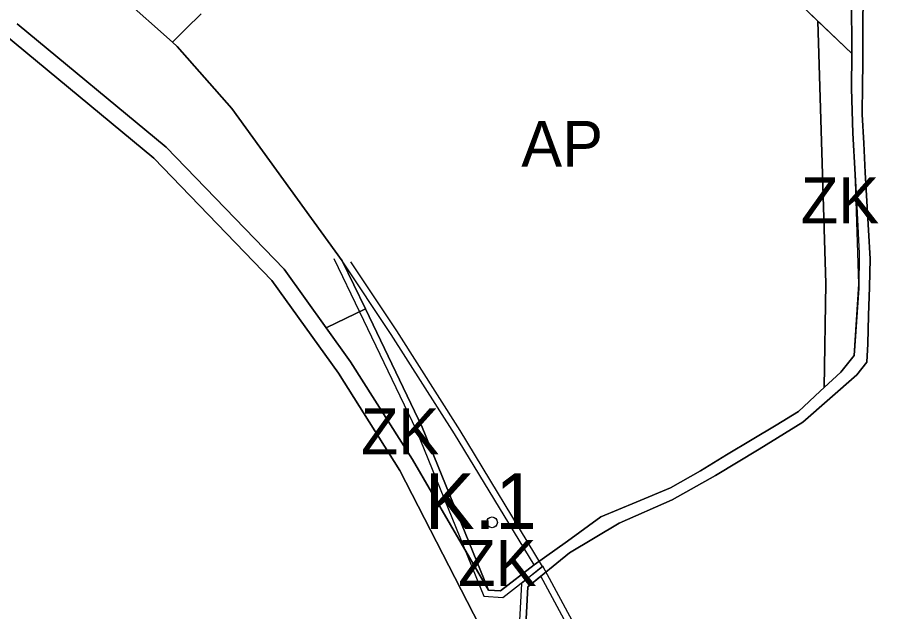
# Model space of a CAD drawing. Extents: x -555509 to -553005, y -1186756 to -1182560.
# Drawn here: x -554520.9 to -554253.7, y -1183267.4 to -1183086.1 of the extents above; entities that cross this region are included whole.
import ezdxf

# ---------------------------------------------------------------- set-up
doc = ezdxf.new("R2010")
doc.units = 0
for name, color, linetype in [('Level 26', 7, 'Continuous'), ('Level 46', 7, 'Continuous'), ('Level 56', 7, 'Continuous'), ('Level 59', 7, 'Continuous'), ('Level 63', 7, 'Continuous'), ('navrh_ZK', 7, 'Continuous'), ('OBRYS_PLOCH', 7, 'Continuous'), ('stav_AP', 7, 'Continuous'), ('stav_LU', 7, 'Continuous'), ('stav_ZK', 7, 'Continuous')]:
    doc.layers.add(name, color=color, linetype=linetype)

msp = doc.modelspace()

# ---------------------------------------------------------------- linework, layer by layer
at = {"layer": 'Level 26'}
for p, q in [((-554266.32, -1183061.49), (-554266.18, -1183097.12)), ((-554262.78, -1183088.46), (-554262.73, -1183079.38)), ((-554475.52, -1183125.71), (-554520.97, -1183088.05)), ((-554262.79, -1183097.54), (-554262.78, -1183088.46)), ((-554524.82, -1183091.37), (-554479.23, -1183129.07)), ((-554266.18, -1183097.12), (-554266.22, -1183107.83)), ((-554262.81, -1183100.35), (-554262.79, -1183097.54)), ((-554262.85, -1183106.63), (-554262.81, -1183100.35)), ((-554263.03, -1183115.7), (-554262.85, -1183106.63)), ((-554266.22, -1183107.83), (-554265.84, -1183121.47)), ((-554262.51, -1183124.53), (-554263.03, -1183115.7)), ((-554265.84, -1183121.47), (-554265.15, -1183134.01)), ((-554439.49, -1183162.97), (-554475.52, -1183125.71)), ((-554262.07, -1183133.43), (-554262.51, -1183124.53)), ((-554479.23, -1183129.07), (-554443.23, -1183166.38)), ((-554265.15, -1183134.01), (-554264.56, -1183145.73)), ((-554261.6, -1183142.23), (-554262.07, -1183133.43)), ((-554261.11, -1183151.06), (-554261.6, -1183142.23)), ((-554264.56, -1183145.73), (-554263.96, -1183158.1)), ((-554260.54, -1183159.81), (-554261.11, -1183151.06)), ((-554263.96, -1183158.1), (-554264.04, -1183168.71)), ((-554260.78, -1183168.45), (-554260.54, -1183159.81)), ((-554426.66, -1183180.83), (-554439.49, -1183162.97)), ((-554443.23, -1183166.38), (-554422.88, -1183194.7)), ((-554264.04, -1183168.71), (-554264.74, -1183179.01)), ((-554261.02, -1183177.06), (-554260.78, -1183168.45)), ((-554264.74, -1183179.01), (-554265.44, -1183189.31)), ((-554261.22, -1183185.67), (-554261.02, -1183177.06)), ((-554419.18, -1183191.24), (-554426.66, -1183180.83)), ((-554261.55, -1183191.26), (-554261.22, -1183185.67)), ((-554265.44, -1183189.31), (-554269.55, -1183194.34)), ((-554400.25, -1183221.01), (-554419.18, -1183191.24)), ((-554264.63, -1183195.2), (-554261.55, -1183191.26)), ((-554422.88, -1183194.7), (-554404.16, -1183224.34)), ((-554281.15, -1183209.61), (-554264.63, -1183195.2)), ((-554269.55, -1183194.34), (-554275.77, -1183200.15)), ((-554275.77, -1183200.15), (-554282.45, -1183206.33)), ((-554282.45, -1183206.33), (-554289.27, -1183210.49)), ((-554289.27, -1183210.49), (-554296.63, -1183214.93)), ((-554294.42, -1183217.85), (-554281.15, -1183209.61)), ((-554296.63, -1183214.93), (-554304.4, -1183219.61)), ((-554304.4, -1183219.61), (-554312.36, -1183224.47)), ((-554307.78, -1183225.9), (-554294.42, -1183217.85)), ((-554377.12, -1183260.83), (-554400.25, -1183221.01)), ((-554404.16, -1183224.34), (-554379.85, -1183271.68)), ((-554312.36, -1183224.47), (-554321.48, -1183229.67)), ((-554321.04, -1183233.34), (-554307.78, -1183225.9)), ((-554321.48, -1183229.67), (-554332.01, -1183234)), ((-554332.01, -1183234), (-554342.74, -1183238.53)), ((-554337.2, -1183240.47), (-554321.04, -1183233.34)), ((-554342.74, -1183238.53), (-554353, -1183245.92)), ((-554352.39, -1183249.47), (-554337.2, -1183240.47)), ((-554353, -1183245.92), (-554363.18, -1183253.13)), ((-554365.04, -1183259.86), (-554352.39, -1183249.47)), ((-554363.18, -1183253.13), (-554373.37, -1183261.05)), ((-554373.37, -1183261.05), (-554377.12, -1183260.83)), ((-554366.04, -1183279.01), (-554365.04, -1183259.86))]:
    msp.add_line(p, q, dxfattribs=at)
at = {"layer": 'Level 46'}
msp.add_circle((-554376, -1183240.19), 1.64, dxfattribs=at)
at = {"layer": 'Level 56'}
for points in [[(-554424.26, -1183159.67), (-554416.45, -1183175.94), (-554399.16, -1183211.93), (-554378.5, -1183262.75), (-554372.74, -1183263.09), (-554360.55, -1183253.62), (-554385.73, -1183212.16), (-554405.07, -1183181.74), (-554419.1, -1183160.67)], [(-554308.72, -1183349.51), (-554360.47, -1183253.52), (-554366.99, -1183258.87), (-554368.07, -1183279.47)]]:
    msp.add_lwpolyline(points, dxfattribs=at)
at = {"layer": 'navrh_ZK'}
for p, q in [((-554421.72, -1183160.34), (-554414.65, -1183175.07)), ((-554414.65, -1183175.07), (-554397.33, -1183211.12)), ((-554397.33, -1183211.12), (-554377.12, -1183260.83)), ((-554373.37, -1183261.05), (-554363.18, -1183253.13)), ((-554377.12, -1183260.83), (-554373.37, -1183261.05)), ((-554365.04, -1183259.86), (-554366.04, -1183279.01))]:
    msp.add_line(p, q, dxfattribs=at)
for points in [[(-554363.18, -1183253.13), (-554387.43, -1183213.22), (-554406.75, -1183182.83), (-554421.72, -1183160.34)], [(-554110.58, -1183463.31), (-554103.48, -1183456.27), (-554092.27, -1183445.06), (-554122.23, -1183453.2), (-554124.21, -1183454.61), (-554136.18, -1183462.63), (-554157.58, -1183480.55), (-554164.41, -1183486.48), (-554171.22, -1183490.93), (-554184.03, -1183499.31), (-554196.04, -1183507.39), (-554228.05, -1183502.41), (-554240.95, -1183478.72), (-554274.26, -1183417.7), (-554310.48, -1183350.45), (-554361.08, -1183256.6), (-554365.04, -1183259.86)]]:
    msp.add_lwpolyline(points, dxfattribs=at)
at = {"layer": 'OBRYS_PLOCH'}
for p, q in [((-554316.77, -1183048.71), (-554266.18, -1183097.12)), ((-554276.49, -1183087.26), (-554316.77, -1183048.71)), ((-554520.76, -1183051.66), (-554473.59, -1183093.62)), ((-554473.59, -1183093.62), (-554520.76, -1183051.66)), ((-554266.18, -1183097.12), (-554266.32, -1183061.49)), ((-554266.32, -1183061.49), (-554266.18, -1183097.12)), ((-554262.78, -1183088.46), (-554262.73, -1183079.38)), ((-554262.73, -1183079.38), (-554262.78, -1183088.46)), ((-554469.46, -1183089.59), (-554464.78, -1183085.02)), ((-554464.78, -1183085.02), (-554469.46, -1183089.59)), ((-554520.97, -1183088.05), (-554475.52, -1183125.71)), ((-554475.52, -1183125.71), (-554520.97, -1183088.05)), ((-554266.18, -1183097.12), (-554276.49, -1183087.26)), ((-554276.49, -1183087.26), (-554274.04, -1183167.31)), ((-554274.04, -1183167.31), (-554276.49, -1183087.26)), ((-554262.79, -1183097.54), (-554262.78, -1183088.46)), ((-554262.78, -1183088.46), (-554262.79, -1183097.54)), ((-554524.82, -1183091.37), (-554479.23, -1183129.07)), ((-554479.23, -1183129.07), (-554524.82, -1183091.37)), ((-554473.59, -1183093.62), (-554469.46, -1183089.59)), ((-554469.46, -1183089.59), (-554473.59, -1183093.62)), ((-554472.09, -1183094.95), (-554473.59, -1183093.62)), ((-554473.59, -1183093.62), (-554472.09, -1183094.95)), ((-554455.4, -1183113.91), (-554472.09, -1183094.95)), ((-554472.09, -1183094.95), (-554455.4, -1183113.91)), ((-554266.22, -1183107.83), (-554266.18, -1183097.12)), ((-554266.18, -1183097.12), (-554266.22, -1183107.83)), ((-554262.81, -1183100.35), (-554262.79, -1183097.54)), ((-554262.79, -1183097.54), (-554262.81, -1183100.35)), ((-554262.85, -1183106.63), (-554262.81, -1183100.35)), ((-554262.81, -1183100.35), (-554262.85, -1183106.63)), ((-554263.03, -1183115.7), (-554262.85, -1183106.63)), ((-554262.85, -1183106.63), (-554263.03, -1183115.7)), ((-554265.84, -1183121.47), (-554266.22, -1183107.83)), ((-554266.22, -1183107.83), (-554265.84, -1183121.47)), ((-554421.72, -1183160.34), (-554455.4, -1183113.91)), ((-554455.4, -1183113.91), (-554421.72, -1183160.34)), ((-554262.51, -1183124.53), (-554263.03, -1183115.7)), ((-554263.03, -1183115.7), (-554262.51, -1183124.53)), ((-554265.15, -1183134.01), (-554265.84, -1183121.47)), ((-554265.84, -1183121.47), (-554265.15, -1183134.01)), ((-554475.52, -1183125.71), (-554439.49, -1183162.97)), ((-554439.49, -1183162.97), (-554475.52, -1183125.71)), ((-554262.07, -1183133.43), (-554262.51, -1183124.53)), ((-554262.51, -1183124.53), (-554262.07, -1183133.43)), ((-554479.23, -1183129.07), (-554443.23, -1183166.38)), ((-554443.23, -1183166.38), (-554479.23, -1183129.07)), ((-554264.9, -1183138.9), (-554265.15, -1183134.01)), ((-554265.15, -1183134.01), (-554264.56, -1183145.73)), ((-554261.6, -1183142.23), (-554262.07, -1183133.43)), ((-554262.07, -1183133.43), (-554261.6, -1183142.23)), ((-554261.11, -1183151.06), (-554261.6, -1183142.23)), ((-554261.6, -1183142.23), (-554261.11, -1183151.06)), ((-554264.56, -1183145.73), (-554263.96, -1183158.1)), ((-554260.54, -1183159.81), (-554261.11, -1183151.06)), ((-554261.11, -1183151.06), (-554260.54, -1183159.81)), ((-554263.96, -1183158.1), (-554264.04, -1183168.71)), ((-554414.65, -1183175.07), (-554421.72, -1183160.34)), ((-554421.72, -1183160.34), (-554414.65, -1183175.07)), ((-554421.72, -1183160.34), (-554414.65, -1183175.07)), ((-554260.78, -1183168.45), (-554260.54, -1183159.81)), ((-554260.54, -1183159.81), (-554260.78, -1183168.45)), ((-554439.49, -1183162.97), (-554426.66, -1183180.83)), ((-554426.66, -1183180.83), (-554439.49, -1183162.97)), ((-554443.23, -1183166.38), (-554422.88, -1183194.7)), ((-554422.88, -1183194.7), (-554443.23, -1183166.38)), ((-554274.04, -1183167.31), (-554274.62, -1183199.08)), ((-554274.62, -1183199.08), (-554274.04, -1183167.31)), ((-554264.04, -1183168.71), (-554264.74, -1183179.01)), ((-554261.02, -1183177.06), (-554260.78, -1183168.45)), ((-554260.78, -1183168.45), (-554261.02, -1183177.06)), ((-554414.65, -1183175.07), (-554426.66, -1183180.83)), ((-554426.66, -1183180.83), (-554414.65, -1183175.07)), ((-554397.33, -1183211.12), (-554414.65, -1183175.07)), ((-554414.65, -1183175.07), (-554397.33, -1183211.12)), ((-554414.65, -1183175.07), (-554397.33, -1183211.12)), ((-554264.74, -1183179.01), (-554265.44, -1183189.31)), ((-554261.22, -1183185.67), (-554261.02, -1183177.06)), ((-554261.02, -1183177.06), (-554261.22, -1183185.67)), ((-554426.66, -1183180.83), (-554419.18, -1183191.24)), ((-554419.18, -1183191.24), (-554426.66, -1183180.83)), ((-554261.55, -1183191.26), (-554261.22, -1183185.67)), ((-554261.22, -1183185.67), (-554261.55, -1183191.26)), ((-554269.55, -1183194.34), (-554265.44, -1183189.31)), ((-554265.44, -1183189.31), (-554269.55, -1183194.34)), ((-554419.18, -1183191.24), (-554400.25, -1183221.01)), ((-554400.25, -1183221.01), (-554419.18, -1183191.24)), ((-554264.63, -1183195.2), (-554261.55, -1183191.26)), ((-554261.55, -1183191.26), (-554264.63, -1183195.2)), ((-554422.88, -1183194.7), (-554404.16, -1183224.34)), ((-554404.16, -1183224.34), (-554422.88, -1183194.7)), ((-554281.15, -1183209.61), (-554264.63, -1183195.2)), ((-554264.63, -1183195.2), (-554281.15, -1183209.61)), ((-554269.55, -1183194.34), (-554275.77, -1183200.15)), ((-554274.62, -1183199.08), (-554269.55, -1183194.34)), ((-554275.77, -1183200.15), (-554282.45, -1183206.33)), ((-554282.45, -1183206.33), (-554275.77, -1183200.15)), ((-554275.77, -1183200.15), (-554274.62, -1183199.08)), ((-554282.45, -1183206.33), (-554289.27, -1183210.49)), ((-554289.27, -1183210.49), (-554282.45, -1183206.33)), ((-554377.12, -1183260.83), (-554397.33, -1183211.12)), ((-554397.33, -1183211.12), (-554377.12, -1183260.83)), ((-554397.33, -1183211.12), (-554377.12, -1183260.83)), ((-554289.27, -1183210.49), (-554296.63, -1183214.93)), ((-554296.63, -1183214.93), (-554289.27, -1183210.49)), ((-554294.42, -1183217.85), (-554281.15, -1183209.61)), ((-554281.15, -1183209.61), (-554294.42, -1183217.85)), ((-554296.63, -1183214.93), (-554304.4, -1183219.61)), ((-554304.4, -1183219.61), (-554296.63, -1183214.93)), ((-554304.4, -1183219.61), (-554312.36, -1183224.47)), ((-554312.36, -1183224.47), (-554304.4, -1183219.61)), ((-554307.78, -1183225.9), (-554294.42, -1183217.85)), ((-554294.42, -1183217.85), (-554307.78, -1183225.9)), ((-554400.25, -1183221.01), (-554377.12, -1183260.83)), ((-554377.12, -1183260.83), (-554400.25, -1183221.01)), ((-554404.16, -1183224.34), (-554379.85, -1183271.68)), ((-554379.85, -1183271.68), (-554404.16, -1183224.34)), ((-554312.36, -1183224.47), (-554321.48, -1183229.67)), ((-554321.48, -1183229.67), (-554312.36, -1183224.47)), ((-554321.04, -1183233.34), (-554307.78, -1183225.9)), ((-554307.78, -1183225.9), (-554321.04, -1183233.34)), ((-554321.48, -1183229.67), (-554332.01, -1183234)), ((-554332.01, -1183234), (-554321.48, -1183229.67)), ((-554332.01, -1183234), (-554342.74, -1183238.53)), ((-554342.74, -1183238.53), (-554332.01, -1183234)), ((-554337.2, -1183240.47), (-554321.04, -1183233.34)), ((-554321.04, -1183233.34), (-554337.2, -1183240.47)), ((-554342.74, -1183238.53), (-554353, -1183245.92)), ((-554353, -1183245.92), (-554342.74, -1183238.53)), ((-554352.39, -1183249.47), (-554337.2, -1183240.47)), ((-554337.2, -1183240.47), (-554352.39, -1183249.47)), ((-554353, -1183245.92), (-554363.18, -1183253.13)), ((-554363.18, -1183253.13), (-554353, -1183245.92)), ((-554365.04, -1183259.86), (-554352.39, -1183249.47)), ((-554352.39, -1183249.47), (-554365.04, -1183259.86)), ((-554363.18, -1183253.13), (-554373.37, -1183261.05)), ((-554373.37, -1183261.05), (-554363.18, -1183253.13)), ((-554373.37, -1183261.05), (-554363.18, -1183253.13)), ((-554373.37, -1183261.05), (-554377.12, -1183260.83)), ((-554377.12, -1183260.83), (-554373.37, -1183261.05)), ((-554377.12, -1183260.83), (-554373.37, -1183261.05)), ((-554366.04, -1183279.01), (-554365.04, -1183259.86)), ((-554365.04, -1183259.86), (-554366.04, -1183279.01)), ((-554365.04, -1183259.86), (-554366.04, -1183279.01))]:
    msp.add_line(p, q, dxfattribs=at)
for points in [[(-554265.44, -1183189.31), (-554264.03, -1183167.48), (-554264.9, -1183138.9)], [(-554363.18, -1183253.13), (-554387.43, -1183213.22), (-554406.75, -1183182.83), (-554421.72, -1183160.34)], [(-554110.58, -1183463.31), (-554103.48, -1183456.27), (-554092.27, -1183445.06), (-554122.23, -1183453.2), (-554124.21, -1183454.61), (-554136.18, -1183462.63), (-554157.58, -1183480.55), (-554164.41, -1183486.48), (-554171.22, -1183490.93), (-554184.03, -1183499.31), (-554196.04, -1183507.39), (-554228.05, -1183502.41), (-554240.95, -1183478.72), (-554274.26, -1183417.7), (-554310.48, -1183350.45), (-554361.08, -1183256.6), (-554365.04, -1183259.86)]]:
    msp.add_lwpolyline(points, dxfattribs=at)
at = {"layer": 'stav_AP'}
for p, q in [((-554276.49, -1183087.26), (-554316.77, -1183048.71)), ((-554262.73, -1183079.38), (-554262.78, -1183088.46)), ((-554464.78, -1183085.02), (-554469.46, -1183089.59)), ((-554274.04, -1183167.31), (-554276.49, -1183087.26)), ((-554262.78, -1183088.46), (-554262.79, -1183097.54)), ((-554479.23, -1183129.07), (-554524.82, -1183091.37)), ((-554469.46, -1183089.59), (-554473.59, -1183093.62)), ((-554473.59, -1183093.62), (-554472.09, -1183094.95)), ((-554472.09, -1183094.95), (-554455.4, -1183113.91)), ((-554262.79, -1183097.54), (-554262.81, -1183100.35)), ((-554262.81, -1183100.35), (-554262.85, -1183106.63)), ((-554262.85, -1183106.63), (-554263.03, -1183115.7)), ((-554455.4, -1183113.91), (-554421.72, -1183160.34)), ((-554263.03, -1183115.7), (-554262.51, -1183124.53)), ((-554262.51, -1183124.53), (-554262.07, -1183133.43)), ((-554443.23, -1183166.38), (-554479.23, -1183129.07)), ((-554262.07, -1183133.43), (-554261.6, -1183142.23)), ((-554261.6, -1183142.23), (-554261.11, -1183151.06)), ((-554261.11, -1183151.06), (-554260.54, -1183159.81)), ((-554421.72, -1183160.34), (-554414.65, -1183175.07)), ((-554260.54, -1183159.81), (-554260.78, -1183168.45)), ((-554422.88, -1183194.7), (-554443.23, -1183166.38)), ((-554274.62, -1183199.08), (-554274.04, -1183167.31)), ((-554260.78, -1183168.45), (-554261.02, -1183177.06)), ((-554414.65, -1183175.07), (-554397.33, -1183211.12)), ((-554261.02, -1183177.06), (-554261.22, -1183185.67)), ((-554261.22, -1183185.67), (-554261.55, -1183191.26)), ((-554261.55, -1183191.26), (-554264.63, -1183195.2)), ((-554404.16, -1183224.34), (-554422.88, -1183194.7)), ((-554264.63, -1183195.2), (-554281.15, -1183209.61)), ((-554282.45, -1183206.33), (-554275.77, -1183200.15)), ((-554275.77, -1183200.15), (-554274.62, -1183199.08)), ((-554289.27, -1183210.49), (-554282.45, -1183206.33)), ((-554397.33, -1183211.12), (-554377.12, -1183260.83)), ((-554296.63, -1183214.93), (-554289.27, -1183210.49)), ((-554281.15, -1183209.61), (-554294.42, -1183217.85)), ((-554304.4, -1183219.61), (-554296.63, -1183214.93)), ((-554312.36, -1183224.47), (-554304.4, -1183219.61)), ((-554294.42, -1183217.85), (-554307.78, -1183225.9)), ((-554379.85, -1183271.68), (-554404.16, -1183224.34)), ((-554321.48, -1183229.67), (-554312.36, -1183224.47)), ((-554307.78, -1183225.9), (-554321.04, -1183233.34)), ((-554332.01, -1183234), (-554321.48, -1183229.67)), ((-554342.74, -1183238.53), (-554332.01, -1183234)), ((-554321.04, -1183233.34), (-554337.2, -1183240.47)), ((-554353, -1183245.92), (-554342.74, -1183238.53)), ((-554337.2, -1183240.47), (-554352.39, -1183249.47)), ((-554363.18, -1183253.13), (-554353, -1183245.92)), ((-554352.39, -1183249.47), (-554365.04, -1183259.86)), ((-554373.37, -1183261.05), (-554363.18, -1183253.13)), ((-554377.12, -1183260.83), (-554373.37, -1183261.05)), ((-554365.04, -1183259.86), (-554366.04, -1183279.01))]:
    msp.add_line(p, q, dxfattribs=at)
at = {"layer": 'stav_LU'}
for p, q in [((-554316.77, -1183048.71), (-554266.18, -1183097.12)), ((-554473.59, -1183093.62), (-554520.76, -1183051.66)), ((-554266.18, -1183097.12), (-554266.32, -1183061.49)), ((-554520.97, -1183088.05), (-554475.52, -1183125.71)), ((-554472.09, -1183094.95), (-554473.59, -1183093.62)), ((-554455.4, -1183113.91), (-554472.09, -1183094.95)), ((-554421.72, -1183160.34), (-554455.4, -1183113.91)), ((-554475.52, -1183125.71), (-554439.49, -1183162.97)), ((-554414.65, -1183175.07), (-554421.72, -1183160.34)), ((-554439.49, -1183162.97), (-554426.66, -1183180.83)), ((-554426.66, -1183180.83), (-554414.65, -1183175.07))]:
    msp.add_line(p, q, dxfattribs=at)
at = {"layer": 'stav_ZK'}
for p, q in [((-554520.76, -1183051.66), (-554473.59, -1183093.62)), ((-554469.46, -1183089.59), (-554464.78, -1183085.02)), ((-554266.18, -1183097.12), (-554276.49, -1183087.26)), ((-554276.49, -1183087.26), (-554274.04, -1183167.31)), ((-554473.59, -1183093.62), (-554469.46, -1183089.59)), ((-554266.22, -1183107.83), (-554266.18, -1183097.12)), ((-554265.84, -1183121.47), (-554266.22, -1183107.83)), ((-554265.15, -1183134.01), (-554265.84, -1183121.47)), ((-554264.9, -1183138.9), (-554265.15, -1183134.01)), ((-554274.04, -1183167.31), (-554274.62, -1183199.08)), ((-554414.65, -1183175.07), (-554426.66, -1183180.83)), ((-554397.33, -1183211.12), (-554414.65, -1183175.07)), ((-554426.66, -1183180.83), (-554419.18, -1183191.24)), ((-554269.55, -1183194.34), (-554265.44, -1183189.31)), ((-554419.18, -1183191.24), (-554400.25, -1183221.01)), ((-554274.62, -1183199.08), (-554269.55, -1183194.34)), ((-554377.12, -1183260.83), (-554397.33, -1183211.12)), ((-554400.25, -1183221.01), (-554377.12, -1183260.83))]:
    msp.add_line(p, q, dxfattribs=at)
msp.add_lwpolyline([(-554265.44, -1183189.31), (-554264.03, -1183167.48), (-554264.9, -1183138.9)], dxfattribs=at)

# ---------------------------------------------------------------- texts
at = {"layer": 'Level 46'}
msp.add_text('K.1', height=17, dxfattribs=at).set_placement((-554396.46, -1183242.21))
at = {"layer": 'Level 59'}
for s, p in [('AP', (-554367.07, -1183131.69)), ('ZK', (-554281.74, -1183148.95)), ('ZK', (-554416.03, -1183219.44))]:
    msp.add_text(s, height=14, dxfattribs=at).set_placement(p)
at = {"layer": 'Level 63'}
msp.add_text('ZK', height=14, dxfattribs=at).set_placement((-554386.34, -1183259.57))

doc.saveas('drawing.dxf')
